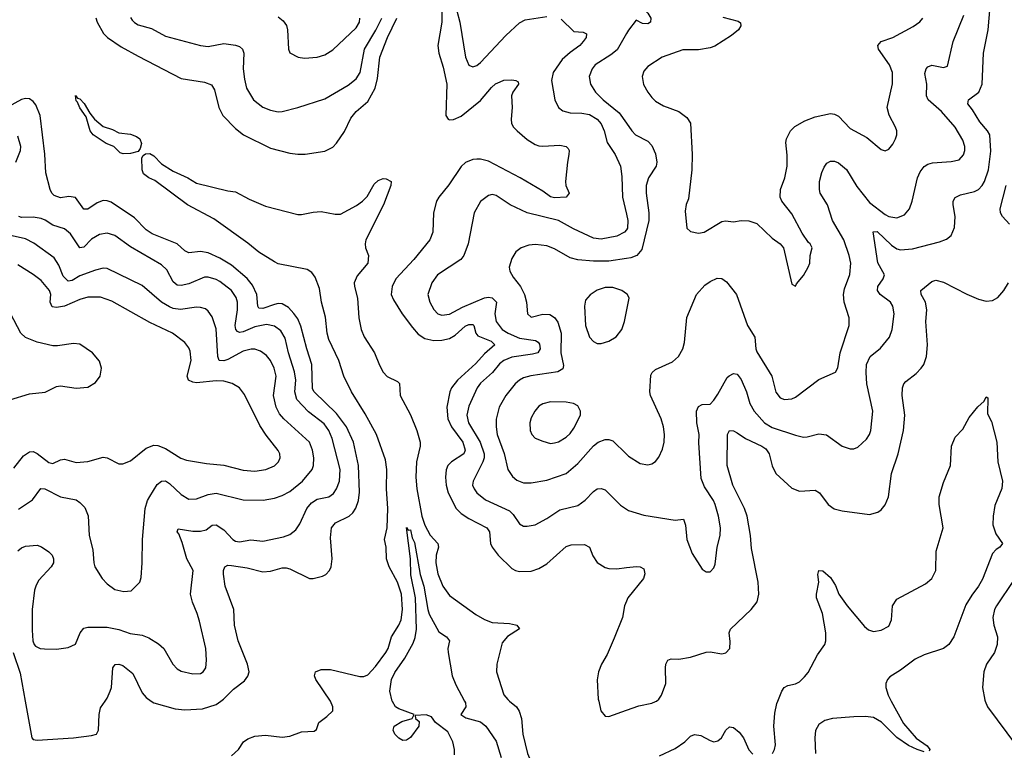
# Model space of a CAD drawing. Header units: inches. Extents: x 1173000 to 1307049, y 522583 to 678455.
# Tile 498 of 617: x 1226880 to 1231943, y 649747 to 653502. Entities that reach past the tile are written whole.
import ezdxf

# ---------------------------------------------------------------- set-up
doc = ezdxf.new("R2010")
doc.units = ezdxf.units.IN
doc.header["$MEASUREMENT"] = 0
for name, color, linetype in [('B2624', 7, 'Continuous'), ('B2625', 7, 'Continuous'), ('B2634', 7, 'Continuous'), ('B2635', 7, 'Continuous')]:
    doc.layers.add(name, color=color, linetype=linetype)

msp = doc.modelspace()

# ---------------------------------------------------------------- linework, layer by layer
at = {"layer": 'B2624', "color": 5}
for points, elevation in [([(1226908.6, 650000), (1226943.1, 649810), (1226950, 649802.4), (1226970, 649798.5), (1227157.2, 649810), (1227250, 649821.9), (1227274.9, 649830), (1227285.3, 649850), (1227288.2, 649930), (1227295.1, 649964.9), (1227319.7, 650000)], 1020), ([(1227556.1, 650000), (1227570.2, 649990.2), (1227680.4, 649960.4), (1227730, 649954.6), (1227820.4, 649959.6), (1227890, 649982.2), (1227914.2, 650000)], 1020), ([(1227970, 649717.8), (1228005.9, 649750), (1228030.7, 649790), (1228054, 649806), (1228090, 649819.9), (1228143.8, 649823.8), (1228230, 649814.5), (1228270, 649819.3), (1228330, 649840.8), (1228394.7, 649845.3), (1228406.8, 649853.2), (1228417.6, 649890), (1228460.3, 649919.7), (1228489.8, 649950), (1228490.8, 649970), (1228478.6, 649998.6), (1228477.7, 650000)], 980), ([(1229115.9, 649724.1), (1229116.2, 649750), (1229106.9, 649790), (1229082.1, 649842.1), (1229018, 649890), (1228998, 649918), (1228970, 649929.5), (1228914, 649926), (1228916, 649910), (1228934.2, 649894.2), (1228932.7, 649870), (1228890, 649812.3), (1228870, 649799.3), (1228850, 649797.2), (1228830, 649809.2), (1228810, 649829), (1228801.2, 649850), (1228805.2, 649870), (1228844.9, 649895.1), (1228898, 649910), (1228908.7, 649930), (1228830, 649959.5), (1228813.2, 649970), (1228796.6, 649996.6), (1228795.8, 650000)], 960), ([(1229167.6, 650000), (1229172.9, 649990), (1229173.4, 649970), (1229148.6, 649930), (1229173.6, 649913.6), (1229250, 649892.8), (1229276.9, 649870), (1229330, 649793.7), (1229355.6, 649710)], 960), ([(1229399.2, 650000), (1229434.3, 649970), (1229447.7, 649947.7), (1229460.8, 649910), (1229466.7, 649830), (1229490.9, 649730), (1229507.8, 649690), (1229560.7, 649600.7), (1229583.7, 649543.7), (1229632.2, 649370), (1229656.8, 649250), (1229677.1, 649090), (1229688.2, 649050), (1229718.2, 649018.2), (1229790, 648982.6), (1229830, 648981.7), (1229910, 649005.8), (1229950, 649007.9), (1229993.2, 648993.2), (1230000, 648989.5)], 980), ([(1229857.5, 650000), (1229868.8, 649948.8), (1229890, 649922.8), (1229910, 649920.5), (1230000, 649952.5)], 1020)]:
    msp.add_lwpolyline(points, dxfattribs=dict(at, elevation=elevation))
at = {"layer": 'B2625', "color": 5}
for points, elevation in [([(1229051, 653570), (1229050.9, 653489.1), (1229031.1, 653370), (1229036.2, 653330), (1229057.8, 653257.8), (1229075.7, 653170), (1229070.6, 653010), (1229082.8, 652990), (1229090, 652986.7), (1229110, 652988.9), (1229150, 653006.9), (1229250, 653087.4), (1229306, 653154), (1229327.6, 653172.4), (1229350, 653183.4), (1229370, 653190.7), (1229410, 653192.5), (1229431, 653190), (1229442.8, 653182.8), (1229445.5, 653170), (1229415.6, 653130), (1229409, 653110), (1229412.3, 653050), (1229406.9, 652990), (1229409.3, 652969.3), (1229419.5, 652950), (1229438.9, 652930), (1229490, 652887.1), (1229530, 652860.2), (1229550, 652852.9), (1229570, 652851.9), (1229657.6, 652857.6), (1229690, 652850.3), (1229699.7, 652839.7), (1229705.3, 652830), (1229704.4, 652810), (1229696.2, 652770), (1229686.5, 652670), (1229689.1, 652650), (1229704.9, 652610), (1229690, 652589.9), (1229630, 652587.1), (1229610, 652591.9), (1229570, 652620.7), (1229452.8, 652690), (1229290, 652774.1), (1229250, 652785.1), (1229230, 652785.6), (1229210, 652782.6), (1229172.7, 652767.3), (1229150, 652747.3), (1229087.3, 652652.7), (1229034.9, 652590), (1229024.1, 652570), (1229007.8, 652510), (1229004.1, 652410), (1228989.5, 652370.5), (1228907.5, 652270), (1228814.6, 652170), (1228795.5, 652130), (1228791, 652090), (1228802.1, 652062.1), (1228847.7, 651990), (1228900, 651920), (1228930, 651885.6), (1228963.8, 651863.8), (1229010, 651853.7), (1229050, 651855.1), (1229090, 651863.2), (1229119.6, 651880.4), (1229170, 651925.9), (1229190, 651934.7), (1229210, 651934.7), (1229215, 651930), (1229226.1, 651890), (1229236.4, 651876.4), (1229304.7, 651850), (1229323.2, 651830), (1229270, 651784.5), (1229225.8, 651734.2), (1229132.2, 651650), (1229101.2, 651610), (1229091.4, 651590), (1229076.8, 651510), (1229081.9, 651450), (1229099.7, 651410), (1229158, 651330), (1229171.6, 651290), (1229164.2, 651270), (1229100.9, 651230), (1229081.6, 651210), (1229072.4, 651187.6), (1229069.2, 651150), (1229072.7, 651110), (1229082.7, 651070), (1229124.1, 650990), (1229150, 650964.5), (1229190, 650937.5), (1229282.2, 650890), (1229295.8, 650870), (1229301.4, 650810), (1229309.3, 650790), (1229341.1, 650750), (1229410, 650681.8), (1229430, 650670.2), (1229450, 650665.4), (1229510, 650668.2), (1229550, 650680.7), (1229590, 650704.7), (1229690, 650795), (1229716.4, 650803.6), (1229784.7, 650804.7), (1229810.9, 650790.9), (1229826.8, 650746.8), (1229850, 650712.2), (1229890, 650686.9), (1229910, 650680.7), (1229950, 650679.7), (1230000, 650685.6)], 1020), ([(1229128.3, 653548.3), (1229142.6, 653490), (1229173, 653310), (1229190, 653268.7), (1229210, 653260.3), (1229230, 653266.5), (1229250, 653282.4), (1229379.8, 653420.2), (1229450, 653486.1), (1229479, 653501), (1229590, 653518.8)], 1040), ([(1227271.4, 653511.4), (1227278.3, 653490), (1227311.6, 653431.6), (1227331.1, 653411.1), (1227402.5, 653362.5), (1227490, 653314.3), (1227710, 653199.3), (1227830, 653180.6), (1227867.2, 653167.2), (1227882, 653142), (1227904.5, 653050), (1227925.2, 653010), (1227990, 652943.6), (1228031.8, 652910), (1228170, 652841.6), (1228270, 652815.5), (1228310, 652810.2), (1228348.8, 652811.2), (1228450, 652826), (1228490, 652847.2), (1228510, 652866.7), (1228550, 652927), (1228583.5, 652996.5), (1228609.8, 653030), (1228670, 653082.3), (1228707.3, 653150), (1228719.5, 653200.5), (1228731.6, 653310), (1228771.1, 653410), (1228819.3, 653510)], 1020), ([(1227450, 653513.4), (1227459.3, 653499.3), (1227470, 653486.9), (1227490, 653475.5), (1227557.3, 653457.3), (1227630, 653418), (1227810, 653369.1), (1227850, 653364.7), (1227930, 653379.3), (1227990, 653371.1), (1228010, 653363.6), (1228025.7, 653350), (1228033.4, 653330), (1228030.2, 653250), (1228035.9, 653195.9), (1228046.4, 653150), (1228082.3, 653090), (1228130, 653052.7), (1228170, 653036.9), (1228210, 653029.2), (1228230, 653030.3), (1228310, 653051.4), (1228450, 653095.8), (1228570, 653165.4), (1228610, 653198.6), (1228630.5, 653230), (1228654, 653350), (1228711.8, 653448.2), (1228742.4, 653510)], 1040), ([(1228210, 653517.1), (1228235.8, 653495.8), (1228251.7, 653471.7), (1228258, 653450), (1228263, 653350), (1228270, 653331.3), (1228312, 653310), (1228344.4, 653304.4), (1228410, 653308.8), (1228450, 653321.7), (1228490, 653347.4), (1228610, 653460.3), (1228627.1, 653490), (1228629.6, 653510)], 1060), ([(1229664.2, 653504.2), (1229730, 653442), (1229777.4, 653437.4), (1229795.5, 653430), (1229793.4, 653410), (1229778.3, 653390), (1229760.2, 653370), (1229710, 653333.9), (1229670, 653296.7), (1229623.8, 653230), (1229614.3, 653190), (1229631, 653091), (1229651.1, 653051.1), (1229673.7, 653033.7), (1229710, 653023.2), (1229770, 653022), (1229810, 653014.1), (1229850, 652991), (1229870, 652966), (1229885.9, 652930), (1229900.5, 652870), (1229942.6, 652810), (1229970.2, 652750), (1229976.8, 652696.8), (1229979.1, 652590), (1230000, 652502.6)], 1040), ([(1230000, 653430.7), (1229952.1, 653347.9), (1229919.4, 653320.6), (1229838.5, 653270), (1229823.2, 653250), (1229808.4, 653210), (1229814.7, 653170), (1229840.2, 653130), (1229880.9, 653090), (1229962.6, 653022.6), (1230000, 652969.4)], 1060), ([(1227914.2, 650000), (1227927.8, 650010), (1227979.1, 650060.9), (1228036.3, 650103.7), (1228053, 650127), (1228059.8, 650150), (1228051.6, 650190), (1228002.8, 650310), (1227984.1, 650390), (1227982, 650470), (1227936.3, 650590), (1227928.8, 650651.2), (1227928.7, 650671.3), (1227934.5, 650690), (1227950, 650698.9), (1227970, 650696.9), (1228050, 650685.3), (1228130, 650663.6), (1228170, 650667.2), (1228230, 650684.8), (1228250, 650684.8), (1228270, 650679.4), (1228370, 650630.2), (1228390, 650630.3), (1228437.8, 650642.2), (1228454.5, 650650), (1228473.3, 650670), (1228481.1, 650690), (1228486.4, 650730), (1228478.1, 650838.2), (1228483.4, 650890), (1228504.9, 650915.1), (1228573.8, 650950), (1228593.3, 650966.8), (1228609.5, 650990.5), (1228622, 651030), (1228627.3, 651072.7), (1228622.3, 651210), (1228597.1, 651330), (1228560.3, 651410), (1228510, 651477.3), (1228393.6, 651590), (1228385.1, 651605.1), (1228382.3, 651730), (1228356.2, 651810), (1228326.7, 651926.7), (1228310, 651963.7), (1228290, 651992.4), (1228262.8, 652022.8), (1228230, 652041.1), (1228210, 652042.9), (1228190, 652038.2), (1228130, 652017.4), (1228110, 652019.8), (1228104.9, 652030), (1228099, 652090), (1228077.7, 652137.7), (1228050, 652171.8), (1227970, 652240.7), (1227910, 652275.8), (1227850, 652303.8), (1227810, 652309.9), (1227750, 652303.4), (1227730, 652314.6), (1227690, 652350.6), (1227561.4, 652401.4), (1227530, 652422.7), (1227470, 652483.2), (1227350, 652564.5), (1227330, 652571.8), (1227310, 652572.2), (1227279.3, 652560.7), (1227230, 652527.7), (1227210, 652528.5), (1227167.6, 652587.6), (1227133.8, 652593.8), (1227090, 652586.6), (1227058.1, 652598.1), (1227045.6, 652610), (1227036.2, 652630), (1227014.6, 652714.6), (1227009.9, 652810.1), (1226986.3, 653010), (1226963.7, 653063.7), (1226950, 653082), (1226930, 653095), (1226910, 653097.5), (1226890, 653092.6), (1226770, 653027.3)], 1020), ([(1226860.3, 652770), (1226885.3, 652830), (1226886.5, 652850), (1226870, 652904.2)], 1040), ([(1228477.7, 650000), (1228403.5, 650110), (1228396.2, 650130), (1228401.2, 650150), (1228430, 650161.3), (1228478, 650162), (1228630, 650126.4), (1228650, 650126), (1228670, 650133.9), (1228710, 650177.5), (1228763.4, 650250), (1228774.7, 650270), (1228792.9, 650330), (1228830.3, 650390), (1228842.3, 650417.7), (1228849.3, 650470.7), (1228842.9, 650550), (1228823.5, 650610), (1228779.2, 650690), (1228765.7, 650730), (1228764.2, 650790), (1228756.7, 650830), (1228769.1, 650890), (1228773.2, 650990), (1228766.1, 651090), (1228767.5, 651190), (1228760.4, 651240.4), (1228714.4, 651370), (1228656.1, 651476.1), (1228586.2, 651590), (1228547.4, 651670), (1228521.3, 651750), (1228470, 651859), (1228460.9, 651890), (1228452.5, 651972.5), (1228431.6, 652050), (1228421.1, 652121.1), (1228399.2, 652179.2), (1228382.6, 652202.6), (1228358.1, 652218.1), (1228210, 652247.8), (1228190, 652258.1), (1228110, 652306.8), (1228053.9, 652353.9), (1227878.8, 652478.8), (1227743, 652550), (1227574.8, 652674.8), (1227543.5, 652690), (1227517.2, 652710), (1227510.6, 652730.6), (1227508.8, 652791.2), (1227515.4, 652804.6), (1227526.6, 652813.4), (1227550, 652815), (1227570, 652802), (1227610, 652761.8), (1227670, 652722.8), (1227745.5, 652690), (1227790, 652661.5), (1227950, 652622.6), (1227990, 652616.9), (1228059.6, 652579.6), (1228144.2, 652544.2), (1228310, 652501.5), (1228330, 652500.8), (1228390, 652513.2), (1228430, 652516.4), (1228502.4, 652502.4), (1228530, 652502.1), (1228612.9, 652547.1), (1228643.5, 652570), (1228666.3, 652593.7), (1228702.9, 652657.1), (1228724, 652676), (1228750, 652685.7), (1228764.9, 652684.9), (1228790.3, 652670.3), (1228788.2, 652650), (1228751.3, 652550), (1228660.7, 652370), (1228656.1, 652350), (1228658.4, 652330), (1228673.6, 652290), (1228670.6, 652250), (1228615.1, 652184.9), (1228600.7, 652150), (1228601.2, 652130), (1228616.5, 652070), (1228624.2, 651970), (1228636.7, 651910), (1228651.4, 651871.4), (1228705.3, 651790), (1228730, 651726.7), (1228749.7, 651689.7), (1228770, 651668.6), (1228822.3, 651642.3), (1228832.6, 651632.6), (1228837.2, 651570), (1228890.3, 651470.3), (1228922.5, 651390), (1228939.3, 651330), (1228939.6, 651310), (1228921.4, 651230), (1228917.9, 651150), (1228922.6, 651090), (1228948.5, 650950), (1228964, 650904), (1228990, 650852.5), (1229029.5, 650809.5), (1229034.3, 650790), (1229022.5, 650750), (1229019.3, 650710), (1229030, 650654), (1229055.5, 650590), (1229090, 650542.8), (1229225.2, 650445.2), (1229270, 650418.2), (1229310, 650403.8), (1229398.3, 650398.3), (1229430, 650392), (1229436.3, 650390), (1229450.3, 650370.3), (1229388.9, 650331.1), (1229361.4, 650298.6), (1229333, 650190), (1229332.3, 650150), (1229370, 650032.2), (1229390, 650007.9), (1229399.2, 650000)], 980), ([(1230000, 652422.7), (1229990, 652409.3), (1229950, 652389.3), (1229870, 652374.3), (1229830, 652379.9), (1229727.5, 652427.5), (1229650, 652470.6), (1229489.5, 652510), (1229402, 652550), (1229330, 652597.6), (1229310, 652602.9), (1229290, 652598.4), (1229250, 652567), (1229217, 652510), (1229186.5, 652350), (1229163.5, 652290), (1229149, 652270), (1229027.9, 652190), (1228999.6, 652150), (1228979.1, 652090), (1228989.1, 652050), (1229010, 652012), (1229030, 651990.3), (1229050, 651982.9), (1229090, 651988.6), (1229156.5, 652023.6), (1229270, 652072.5), (1229290, 652076.6), (1229310, 652073.1), (1229331.4, 652050), (1229322.9, 651990), (1229330, 651950.4), (1229361, 651910), (1229391.2, 651890), (1229450, 651865.1), (1229532.3, 651852.3), (1229545.3, 651845.3), (1229553.5, 651833.5), (1229556, 651810), (1229544.2, 651790), (1229517.4, 651782.6), (1229410, 651768), (1229369.4, 651750.6), (1229347.4, 651732.6), (1229311.2, 651688.8), (1229250, 651632.9), (1229232.2, 651610), (1229190, 651515.1), (1229179.5, 651470), (1229188.3, 651430), (1229247.3, 651330), (1229268.3, 651270), (1229268.2, 651250), (1229262, 651230), (1229211.6, 651130), (1229209.1, 651110), (1229216.9, 651090), (1229231.5, 651070), (1229274.9, 651034.9), (1229398.1, 650978.1), (1229418.2, 650958.2), (1229450, 650910.4), (1229470, 650899.5), (1229490, 650898), (1229530, 650906.3), (1229590, 650937.6), (1229657.5, 650982.5), (1229750, 651005.2), (1229788.4, 651031.6), (1229830, 651076.5), (1229850, 651090.3), (1229870, 651093.1), (1229890, 651085.7), (1229970, 651007), (1230000, 650985.9)], 1040), ([(1226870, 650771.6), (1226890, 650787.6), (1226910, 650795.9), (1226970, 650800.2), (1226993.2, 650793.2), (1227030, 650766.5), (1227046.5, 650750), (1227054.8, 650730), (1227053.5, 650710), (1227042.2, 650690), (1226979.1, 650620.9), (1226964.6, 650595.4), (1226957.2, 650570), (1226944.9, 650470), (1226944.1, 650364.1), (1226947.9, 650310), (1226954.2, 650290), (1226961.9, 650281.9), (1226985.5, 650270), (1227007.7, 650267.7), (1227070, 650267.3), (1227130, 650275.2), (1227167.4, 650292.6), (1227190.9, 650350), (1227210, 650374.6), (1227230, 650380.2), (1227330, 650380.2), (1227390, 650366.8), (1227447.8, 650347.8), (1227510, 650338), (1227544.4, 650324.4), (1227594.6, 650294.6), (1227621.7, 650270), (1227667.2, 650190), (1227690, 650164.9), (1227710, 650153.7), (1227770, 650140.3), (1227810, 650142), (1227823.7, 650150), (1227836.9, 650170), (1227840.5, 650210), (1227837.7, 650270), (1227805.4, 650410), (1227793.5, 650450), (1227768.1, 650508.1), (1227757.8, 650550), (1227771.6, 650670), (1227739.4, 650730), (1227715.3, 650815.3), (1227698.8, 650858.8), (1227689.7, 650870), (1227695.3, 650884.7), (1227770, 650872.3), (1227810, 650872.7), (1227839.4, 650880.6), (1227870, 650903.2), (1227890, 650906), (1227930, 650879.7), (1227976, 650830), (1227990, 650821.1), (1228010, 650818.9), (1228068.5, 650828.5), (1228130, 650822), (1228236.2, 650843.8), (1228270, 650855.8), (1228300.6, 650879.4), (1228321.4, 650910), (1228356.1, 650990), (1228380.6, 651019.4), (1228410, 651037.4), (1228470, 651050.2), (1228493.1, 651066.9), (1228509.8, 651090), (1228524.3, 651130), (1228527.9, 651190), (1228486.2, 651350), (1228469.9, 651390), (1228445.1, 651425.1), (1228365.6, 651485.6), (1228305, 651550), (1228294.3, 651590), (1228299.7, 651650), (1228292.6, 651692.6), (1228262.7, 651790), (1228245.8, 651865.8), (1228223.5, 651903.5), (1228190, 651927.4), (1228150, 651934.6), (1228090, 651923.7), (1228030, 651897), (1228010, 651893.9), (1227999.9, 651899.9), (1227991.4, 651910), (1227989, 651930), (1228000.2, 652010), (1227999.6, 652050), (1227994, 652074), (1227968.9, 652110), (1227910, 652156.5), (1227890, 652166.9), (1227850, 652178.4), (1227830, 652178.4), (1227750, 652143.9), (1227710, 652135.7), (1227690, 652137.1), (1227670, 652155.4), (1227636.6, 652216.6), (1227610, 652242.6), (1227450, 652335), (1227370, 652393), (1227330, 652404.9), (1227290, 652398.4), (1227250, 652374.7), (1227210, 652332.6), (1227190, 652328.7), (1227142, 652402), (1227110, 652426.8), (1227050, 652446.3), (1227011.7, 652471.7), (1226990, 652480.2), (1226950, 652487.6), (1226890, 652484.7), (1226876.3, 652490)], 1040), ([(1226874.2, 650985.8), (1226945.9, 651034.1), (1226988.5, 651091.5), (1227008.9, 651091.1), (1227090, 651050.2), (1227170, 651033.8), (1227190, 651020.9), (1227215.4, 650995.4), (1227231.8, 650951.8), (1227238.3, 650850), (1227256.2, 650776.2), (1227261.1, 650710), (1227267, 650690), (1227305.2, 650630), (1227330, 650601.7), (1227370, 650572.9), (1227416.6, 650563.4), (1227453, 650567), (1227498, 650610), (1227504.9, 650635.1), (1227510.8, 650710), (1227511.8, 650830), (1227525.4, 650990), (1227537.3, 651030), (1227548.9, 651051.1), (1227587.8, 651112.2), (1227609.3, 651130.7), (1227630, 651130.9), (1227650, 651117.9), (1227710, 651062), (1227750, 651037.2), (1227790, 651039.7), (1227850, 651062), (1227890, 651068.6), (1228030, 651034.5), (1228132.1, 651032.1), (1228190, 651042.7), (1228230, 651056.3), (1228270, 651077.1), (1228334, 651130), (1228383.7, 651190), (1228390.6, 651210), (1228393.2, 651250), (1228385.9, 651290), (1228370.8, 651330.8), (1228238.6, 651450), (1228216.6, 651476.6), (1228198.9, 651510), (1228185.4, 651570), (1228198.4, 651670), (1228188.6, 651710), (1228169.1, 651750), (1228150, 651775.8), (1228119, 651799), (1228090, 651808.5), (1228070, 651809.2), (1228030, 651797.5), (1227950, 651755.8), (1227929.3, 651749.3), (1227906, 651750), (1227899.2, 651770), (1227890, 651912.3), (1227870, 651974.5), (1227850, 652004.2), (1227835, 652015), (1227810, 652023.1), (1227790, 652023.8), (1227707.9, 652012.1), (1227670, 652017.6), (1227650, 652025.6), (1227609, 652050), (1227510, 652135.5), (1227330, 652223.5), (1227310, 652225.4), (1227270, 652214.8), (1227190, 652185.6), (1227150, 652161.9), (1227130, 652158.3), (1227104.6, 652184.6), (1227080.9, 652240.9), (1227057.7, 652277.7), (1226952.8, 652352.8), (1226910, 652376.2), (1226755.8, 652410)], 1060), ([(1230000, 652274.6), (1229910, 652260.5), (1229830, 652260.5), (1229750, 652267.1), (1229710, 652277.8), (1229630, 652323.7), (1229590, 652339), (1229533, 652347), (1229497.6, 652342.4), (1229459.1, 652330), (1229431.4, 652308.6), (1229410, 652275.1), (1229397, 652230), (1229400.3, 652210), (1229418.2, 652178.2), (1229455.6, 652130), (1229476, 652090), (1229485.5, 652050), (1229490.6, 651990), (1229510, 651973), (1229570, 651989.2), (1229606.1, 651986.1), (1229630, 651971.5), (1229647.2, 651947.2), (1229663.6, 651890), (1229663.5, 651790), (1229676.2, 651723.8), (1229673.4, 651706.6), (1229648.1, 651691.9), (1229508.3, 651671.7), (1229470, 651661.1), (1229450.3, 651650), (1229427.1, 651630), (1229379.7, 651570), (1229345, 651510), (1229330.9, 651449.1), (1229330.1, 651410), (1229335.7, 651370), (1229372.1, 651272), (1229390.8, 651190.8), (1229413.8, 651153.8), (1229435.9, 651135.9), (1229470, 651120.7), (1229510, 651121.7), (1229590, 651135.3), (1229690, 651168.6), (1229750, 651221.1), (1229830, 651311.1), (1229854.7, 651330), (1229890, 651344.5), (1229910, 651343.9), (1229930, 651336.5), (1230000, 651268)], 1060), ([(1226850, 651197.4), (1226900.1, 651259.9), (1226930, 651281.6), (1226950, 651282), (1226970, 651272), (1227030, 651226.2), (1227050, 651221.2), (1227090, 651240.2), (1227110, 651242.9), (1227170, 651225.2), (1227230, 651231.3), (1227310, 651252.9), (1227330.7, 651250), (1227390, 651219.5), (1227410, 651218.7), (1227450, 651235.3), (1227530, 651299.7), (1227570, 651315.4), (1227590, 651312.9), (1227630, 651297.1), (1227708.9, 651248.9), (1227737.7, 651237.7), (1227840.9, 651220.9), (1227930, 651212.8), (1228030, 651186.3), (1228090, 651182), (1228145.2, 651190), (1228190, 651208.1), (1228211.1, 651230), (1228219.8, 651250), (1228218.5, 651270), (1228210, 651287), (1228147.2, 651367.2), (1228115.4, 651415.4), (1228035.8, 651575.8), (1228009.8, 651609.8), (1227972.5, 651632.5), (1227930, 651643.7), (1227890, 651645.4), (1227790, 651635), (1227770, 651638.1), (1227747.7, 651650), (1227742, 651670), (1227762.3, 651750), (1227757.6, 651797.6), (1227750, 651815.8), (1227730, 651842.7), (1227666, 651890), (1227550, 651946.3), (1227354.7, 652054.7), (1227295.6, 652075.6), (1227230, 652076.1), (1227190, 652064.6), (1227110, 652029.1), (1227070, 652022.2), (1227046.9, 652026.9), (1227036.9, 652050), (1227039.6, 652090), (1227033.6, 652110), (1226990, 652160.7), (1226950, 652192.9), (1226870, 652241.9)], 1080), ([(1230000, 652093.6), (1229977, 652110), (1229930, 652124.8), (1229910, 652126), (1229890, 652125), (1229850, 652111.8), (1229812.9, 652087.1), (1229790, 652060.7), (1229784.3, 652030), (1229790, 651931), (1229810.3, 651870), (1229830, 651847.2), (1229850, 651837.4), (1229870, 651836.9), (1229910, 651848.8), (1229947.3, 651872.7), (1229976.9, 651910), (1229989.8, 651950), (1230000, 652002.2)], 1080), ([(1226830, 651548), (1226930, 651578.5), (1227012.1, 651587.9), (1227070, 651616.9), (1227090, 651620.8), (1227170, 651608.1), (1227230, 651613.4), (1227270, 651636.4), (1227294.7, 651670), (1227300.4, 651710), (1227290, 651746), (1227254.3, 651790), (1227190, 651833.5), (1227157.3, 651837.4), (1227074.6, 651825.4), (1227050, 651825.8), (1226970, 651844.1), (1226910, 651869.1), (1226886.1, 651890), (1226832.6, 651992.6)], 1120), ([(1228795.8, 650000), (1228784.2, 650050), (1228791.8, 650110), (1228810, 650147.3), (1228860.3, 650219.7), (1228903, 650297), (1228913.4, 650326.6), (1228920.9, 650370), (1228915.6, 650530), (1228890.9, 650649.1), (1228889.8, 650730), (1228870, 650892), (1228878, 650878), (1228890, 650879.1), (1228898.3, 650838.3), (1228910, 650814), (1228939.4, 650650), (1228958, 650590), (1228978.6, 650470), (1228986.4, 650446.4), (1229035.3, 650355.3), (1229074.9, 650330), (1229090.4, 650310), (1229082.3, 650270), (1229083.6, 650250), (1229104.7, 650130), (1229123, 650083), (1229167.6, 650000)], 960), ([(1230000, 650513.2), (1229990.2, 650490), (1229979.1, 650430), (1229937.1, 650322.9), (1229901.3, 650238.7), (1229871.7, 650190), (1229856, 650150), (1229848.8, 650108.8), (1229855.3, 650010), (1229857.5, 650000)], 1020), ([(1226847.4, 650250), (1226882.7, 650142.7), (1226908.6, 650000)], 1020), ([(1227319.7, 650000), (1227330, 650014.7), (1227346.2, 650050), (1227352, 650070), (1227358.9, 650170), (1227371.7, 650188.3), (1227390, 650190.1), (1227410, 650182.6), (1227461.7, 650141.7), (1227510, 650042), (1227530, 650018), (1227556.1, 650000)], 1020)]:
    msp.add_lwpolyline(points, dxfattribs=dict(at, elevation=elevation))
for points, elevation in [([(1227412.8, 652812.8), (1227396.9, 652816.9), (1227363.7, 652850), (1227325.3, 652865.3), (1227258.7, 652910), (1227242.7, 652930), (1227222.3, 653002.3), (1227190, 653048.2), (1227178.4, 653078.4), (1227170, 653085.6), (1227167.8, 653112.2), (1227178, 653098), (1227190, 653095.3), (1227211.7, 653071.7), (1227241.2, 653021.2), (1227265.5, 652990), (1227310, 652952.4), (1227358, 652938), (1227390, 652921), (1227450, 652913.4), (1227481.7, 652901.7), (1227498.8, 652890), (1227506.4, 652866.4), (1227500, 652840), (1227490, 652825.4), (1227450, 652814.9)], 980), ([(1229610, 651537.2), (1229570, 651527.3), (1229550, 651514.8), (1229529.1, 651490), (1229510, 651455.1), (1229502.7, 651430), (1229504.6, 651390), (1229514, 651370), (1229531.5, 651351.5), (1229570, 651336), (1229610, 651324.4), (1229630, 651326.5), (1229650, 651332.9), (1229690, 651356.9), (1229710, 651374.9), (1229730, 651402.6), (1229763.5, 651470), (1229764, 651490), (1229750, 651517.6), (1229728.5, 651528.5), (1229690, 651536.4)], 1080)]:
    msp.add_lwpolyline(points, close=True, dxfattribs=dict(at, elevation=elevation))
at = {"layer": 'B2634', "color": 5}
for points, elevation in [([(1230000, 649952.5), (1230064.6, 649975.4), (1230130.7, 649989.3), (1230150, 649996.9), (1230153.8, 650000)], 1020), ([(1230750.6, 649729.4), (1230761.6, 649750), (1230766.1, 649773.9), (1230758.3, 649870), (1230762.4, 649937.6), (1230773.4, 649986.6), (1230778.8, 650000)], 980), ([(1231361.3, 650000), (1231423.9, 649883.9), (1231488.9, 649808.9), (1231547, 649770), (1231560.3, 649750), (1231557.3, 649742.7)], 980), ([(1231844.8, 650000), (1231856.1, 649970), (1232006.4, 649770)], 1020), ([(1231530, 649738.8), (1231495.1, 649750), (1231450, 649772), (1231390, 649812.8), (1231311.5, 649891.5), (1231270, 649914.7), (1231230, 649919.5), (1231170, 649918.4), (1231058.8, 649910), (1231020.2, 649899.8), (1230990, 649879.5), (1230972.2, 649847.8), (1230968.6, 649811.4), (1230972.4, 649730)], 980), ([(1230170, 649718.6), (1230250, 649755.4), (1230300.5, 649790), (1230330, 649818.6), (1230350, 649828.4), (1230382.9, 649823), (1230430, 649796.3), (1230450, 649790.9), (1230470, 649794.7), (1230489.3, 649810.7), (1230510.5, 649849.5), (1230530, 649866.9), (1230550, 649864.5), (1230579.5, 649839.5), (1230601.3, 649810), (1230630, 649748.9), (1230650, 649726.7)], 980)]:
    msp.add_lwpolyline(points, dxfattribs=dict(at, elevation=elevation))
at = {"layer": 'B2635', "color": 5}
for points, elevation in [([(1230000, 653591.3), (1230030, 653567.6), (1230050, 653559), (1230092.3, 653552.3), (1230110, 653535), (1230125.4, 653510), (1230124.2, 653490), (1230110, 653481.6), (1230082.7, 653482.7), (1230050, 653498.9), (1230010, 653448), (1230000, 653430.7)], 1060), ([(1230000, 650985.9), (1230010, 650978.9), (1230090, 650955.6), (1230250, 650928.7), (1230294.2, 650934.2), (1230304.2, 650904.2), (1230310.3, 650830), (1230338, 650758), (1230390, 650678), (1230410, 650664.7), (1230430, 650664.7), (1230450, 650684.7), (1230457, 650703), (1230465.7, 650790), (1230482, 650850), (1230482.8, 650890), (1230473.6, 650950), (1230455.8, 651010), (1230447.4, 651030), (1230400.6, 651100.6), (1230384.2, 651144.2), (1230372.9, 651327.1), (1230374.3, 651370), (1230361.4, 651430), (1230360.3, 651490), (1230370, 651513.7), (1230390, 651523.7), (1230430, 651526), (1230450, 651546.7), (1230470, 651577.4), (1230517.9, 651662.1), (1230527.7, 651672.3), (1230550, 651683), (1230570, 651679.4), (1230590, 651653.4), (1230616.6, 651590), (1230635.3, 651530), (1230657.1, 651490), (1230710, 651430.2), (1230750, 651406), (1230870, 651365.7), (1230910, 651357), (1230930, 651357.6), (1230990, 651373.4), (1231029, 651369), (1231110, 651310.4), (1231150, 651296.5), (1231170, 651297), (1231190, 651304.2), (1231234.5, 651345.5), (1231250.6, 651369.4), (1231256.2, 651390), (1231267.2, 651490), (1231236.5, 651630), (1231232.1, 651687.9), (1231234.6, 651730), (1231253.7, 651770), (1231306.4, 651813.6), (1231352.3, 651870), (1231366.4, 651910), (1231376.8, 651990), (1231370, 652029.2), (1231358.3, 652050), (1231304.4, 652090), (1231290.8, 652110), (1231292.3, 652130), (1231320.7, 652170), (1231327.2, 652190), (1231292.3, 652252.3), (1231268, 652412), (1231290, 652413.2), (1231362.9, 652342.9), (1231390, 652324.6), (1231410, 652319.8), (1231470, 652325), (1231610, 652360.2), (1231645.3, 652374.7), (1231670, 652393.4), (1231686.2, 652433.8), (1231690.8, 652490), (1231679.3, 652550), (1231680.4, 652570), (1231690, 652588.2), (1231718.1, 652601.9), (1231790, 652618.3), (1231810.4, 652629.6), (1231829.9, 652650.1), (1231840.8, 652670), (1231860.9, 652730), (1231874, 652826), (1231868, 652910), (1231856.7, 652930), (1231816.4, 652976.4), (1231779.5, 653039.5), (1231754.7, 653070), (1231758, 653090), (1231811.1, 653130), (1231829, 653171), (1231835.2, 653330), (1231860.5, 653450), (1231869.4, 653570)], 1040), ([(1230000, 651268), (1230010, 651258.3), (1230070, 651220.9), (1230110, 651214.6), (1230130, 651218.7), (1230150, 651230.4), (1230166.9, 651253.1), (1230184.9, 651295.1), (1230194.4, 651330), (1230196.2, 651370), (1230190.7, 651410), (1230178.4, 651450), (1230123.9, 651570), (1230120.9, 651590), (1230125.9, 651674.1), (1230132.1, 651687.9), (1230150, 651704.4), (1230237, 651743), (1230268.5, 651771.5), (1230289.7, 651810.3), (1230297.7, 651842.3), (1230310, 651971.3), (1230360.5, 652090), (1230402.5, 652137.5), (1230430, 652156.5), (1230466.4, 652173.6), (1230490, 652172.4), (1230514.4, 652154.4), (1230566, 652090), (1230622, 651930), (1230660.8, 651870), (1230664.6, 651810), (1230670, 651794.9), (1230748.1, 651670), (1230768, 651588), (1230790, 651558.9), (1230812, 651550), (1230850, 651552.4), (1230870, 651562.4), (1230990, 651653.1), (1231075.1, 651690), (1231086.6, 651713.4), (1231098.6, 651790), (1231144.5, 651930), (1231146, 651970), (1231119.3, 652050), (1231116.2, 652090), (1231121.4, 652118.6), (1231147.9, 652192.1), (1231154.1, 652250), (1231145.4, 652290), (1231118.5, 652370), (1231060.3, 652470), (1231033.5, 652550), (1230996.8, 652610), (1230991.9, 652630), (1230992.8, 652670), (1231004, 652716), (1231016.4, 652743.6), (1231030, 652764.4), (1231050, 652775.3), (1231070, 652775.6), (1231090, 652766.7), (1231131.2, 652731.2), (1231185.4, 652645.4), (1231250, 652563), (1231330, 652500.5), (1231350, 652490.2), (1231390, 652484.2), (1231430, 652498.7), (1231455.1, 652530), (1231468.5, 652570), (1231496.1, 652690), (1231510, 652720.4), (1231530, 652747.2), (1231550, 652759.7), (1231573.2, 652766.8), (1231670, 652773.6), (1231710, 652782.3), (1231733.3, 652806.7), (1231739.3, 652830), (1231739.3, 652850), (1231730, 652882.9), (1231689.8, 652950), (1231620.3, 653030), (1231550.8, 653090), (1231542.4, 653110), (1231543.7, 653170), (1231534.8, 653225.2), (1231541.1, 653250), (1231550, 653259.5), (1231570, 653267.6), (1231630, 653256.4), (1231650, 653262.8), (1231679.3, 653390), (1231735, 653525)], 1060), ([(1230495.3, 653515.3), (1230574.7, 653494.7), (1230586.6, 653486.6), (1230588.7, 653470), (1230576, 653450), (1230539.6, 653420.4), (1230453.7, 653366.3), (1230430, 653357.5), (1230370, 653346.7), (1230290, 653347.1), (1230183.8, 653310), (1230110, 653262), (1230090, 653237.4), (1230081.6, 653210), (1230088.3, 653168.3), (1230109.2, 653129.2), (1230130, 653102.6), (1230150, 653083.9), (1230190, 653058.9), (1230270.2, 653030.2), (1230310, 652999.5), (1230330.2, 652970), (1230337.5, 652810), (1230335.9, 652730), (1230319, 652581), (1230307.6, 652552.4), (1230302.7, 652517.3), (1230310, 652431.3), (1230330, 652413.4), (1230370, 652405.3), (1230399, 652410), (1230490, 652464.6), (1230510, 652468.7), (1230550, 652463.1), (1230590, 652470.3), (1230630, 652468.7), (1230670, 652454), (1230750, 652378.4), (1230790.7, 652350), (1230808.2, 652330), (1230850, 652142), (1230870, 652132), (1230875.1, 652144.9), (1230910, 652186.8), (1230934.5, 652230), (1230942.7, 652250), (1230945.2, 652290), (1230955.1, 652330), (1230945.2, 652350), (1230936.3, 652356.3), (1230904, 652404), (1230850, 652504.7), (1230799.1, 652570), (1230789.8, 652590), (1230792.4, 652630), (1230814.1, 652690), (1230825.6, 652750), (1230826.1, 652806.1), (1230818.9, 652870), (1230823.5, 652890), (1230843.6, 652930), (1230866.4, 652953.6), (1230917.5, 652982.5), (1230970, 653002.2), (1231050, 653020.2), (1231070, 653016.5), (1231090, 653005.7), (1231150, 652942.8), (1231235.9, 652895.9), (1231310, 652834), (1231330, 652828.5), (1231350, 652837.1), (1231370, 652863), (1231383.5, 652890), (1231389.7, 652910), (1231389.7, 652930), (1231384, 652950), (1231350.6, 653010.6), (1231341.2, 653050), (1231368.3, 653171.7), (1231368.4, 653230), (1231353.3, 653270), (1231295.9, 653350), (1231292.3, 653370), (1231309.9, 653390.1), (1231370, 653411.2), (1231473.7, 653466.3), (1231508.3, 653491.7), (1231524.8, 653510)], 1080), ([(1230000, 652969.4), (1230027.7, 652930), (1230047.1, 652910), (1230110, 652877.7), (1230130, 652854.8), (1230150, 652812.4), (1230156, 652770), (1230152.5, 652750), (1230113.6, 652690), (1230100.7, 652650), (1230101.2, 652610), (1230115.8, 652510), (1230114.4, 652470), (1230079.5, 652320.5), (1230053.1, 652290), (1230022, 652278), (1230000, 652274.6)], 1060), ([(1231970.3, 652450.3), (1231933.5, 652490), (1231923.5, 652510), (1231921.8, 652530), (1231952.6, 652650)], 1020), ([(1230000, 652502.6), (1230007.8, 652470), (1230005.4, 652430), (1230000, 652422.7)], 1040), ([(1230153.8, 650000), (1230166.3, 650010), (1230179.8, 650030), (1230202, 650090), (1230200.7, 650170), (1230203.1, 650190), (1230212.3, 650210), (1230230, 650216.2), (1230270, 650215.4), (1230330, 650224.6), (1230410, 650251.3), (1230430, 650252.6), (1230490, 650242.6), (1230511.7, 650248.3), (1230531.1, 650270), (1230533.9, 650306.1), (1230528.6, 650350), (1230535.1, 650370), (1230641.6, 650470), (1230673, 650510), (1230681.5, 650550), (1230676.5, 650610), (1230643.9, 650783.9), (1230638.5, 650850), (1230621.6, 650950), (1230607.4, 650990), (1230547.1, 651110), (1230518, 651210), (1230519.3, 651370), (1230530, 651390.4), (1230550, 651389.2), (1230570, 651379.3), (1230611.7, 651350), (1230696.5, 651310), (1230716, 651296), (1230734.4, 651270), (1230750, 651208.5), (1230768.7, 651170), (1230850, 651094.7), (1230890, 651078), (1230970, 651084.6), (1230992, 651070), (1231037.1, 651010), (1231068.1, 650988.1), (1231110, 650978), (1231250, 650958), (1231292, 650970), (1231310, 650983.1), (1231330, 651008.2), (1231348.3, 651050), (1231362.5, 651170), (1231397.8, 651270), (1231425.3, 651390), (1231430.7, 651470), (1231418.4, 651570), (1231419.2, 651610), (1231426.6, 651630), (1231437.1, 651642.9), (1231490, 651682.6), (1231515.8, 651710), (1231529.8, 651730.2), (1231542.4, 651770), (1231547.3, 651830), (1231539.6, 651950), (1231544.6, 652010), (1231538.2, 652050), (1231516.2, 652090), (1231513.3, 652110), (1231570, 652156.4), (1231590, 652163.1), (1231630, 652153.2), (1231750, 652091.1), (1231810, 652065.2), (1231850, 652055.9), (1231881.4, 652058.6), (1231910, 652074.9), (1231940.9, 652110), (1231965.1, 652150)], 1020), ([(1230000, 652002.2), (1230013.3, 652070), (1230005.1, 652090), (1230000, 652093.6)], 1080), ([(1230778.8, 650000), (1230799.2, 650050), (1230811.2, 650070), (1230830, 650080.2), (1230870, 650088.9), (1230890, 650099.3), (1230916.1, 650123.9), (1230933.9, 650146.1), (1230983, 650237), (1231019.7, 650290), (1231025.7, 650310), (1231025.4, 650350), (1231007.4, 650450), (1230977.3, 650530), (1230976.8, 650550), (1230988.8, 650610), (1230983.5, 650650), (1230989.4, 650670), (1231010, 650668.7), (1231050, 650634.3), (1231074.4, 650594.4), (1231092.9, 650550), (1231134.3, 650490), (1231223.4, 650383.4), (1231245.3, 650365.3), (1231270, 650356.9), (1231310, 650363.8), (1231350, 650383.9), (1231362.6, 650417.4), (1231368.2, 650490), (1231390, 650523.1), (1231537.2, 650602.8), (1231570.3, 650629.7), (1231590.9, 650670), (1231592.2, 650770), (1231629.2, 650890), (1231608, 651010), (1231608.4, 651050), (1231630, 651123.8), (1231665.6, 651210), (1231671.2, 651310), (1231690, 651356.3), (1231730, 651398), (1231762.3, 651457.7), (1231807.6, 651512.4), (1231839.1, 651540.9), (1231850, 651562.8), (1231858.5, 651558.5), (1231856.4, 651476.4), (1231877.4, 651437.4), (1231904, 651330), (1231910.1, 651230.1), (1231934.2, 651130), (1231930, 651092.7), (1231895, 651005), (1231885.3, 650950), (1231884.7, 650904.7), (1231899.4, 650859.4), (1231934, 650810), (1231920.3, 650790), (1231901, 650779), (1231882.2, 650757.8), (1231830, 650625.6), (1231811, 650590), (1231776.1, 650543.9), (1231745.9, 650494.1), (1231683.9, 650330), (1231657.8, 650290), (1231630.4, 650269.6), (1231530, 650236.7), (1231484.3, 650215.7), (1231410, 650159.3), (1231355, 650125), (1231341.5, 650110), (1231333.1, 650090), (1231333.4, 650070), (1231345.1, 650030), (1231361.3, 650000)], 980), ([(1230000, 650685.6), (1230051.7, 650691.7), (1230071.3, 650690), (1230090, 650678.8), (1230094.3, 650654.3), (1230088.5, 650630), (1230007.1, 650530), (1230000, 650513.2)], 1020), ([(1231990, 650619.1), (1231902.8, 650490), (1231893.1, 650470), (1231884.7, 650430), (1231889.6, 650390), (1231907.4, 650330), (1231906.8, 650290), (1231893.3, 650250), (1231851.7, 650190), (1231837.7, 650150), (1231831.2, 650070), (1231843.5, 650003.5), (1231844.8, 650000)], 1020)]:
    msp.add_lwpolyline(points, dxfattribs=dict(at, elevation=elevation))

doc.saveas('drawing.dxf')
